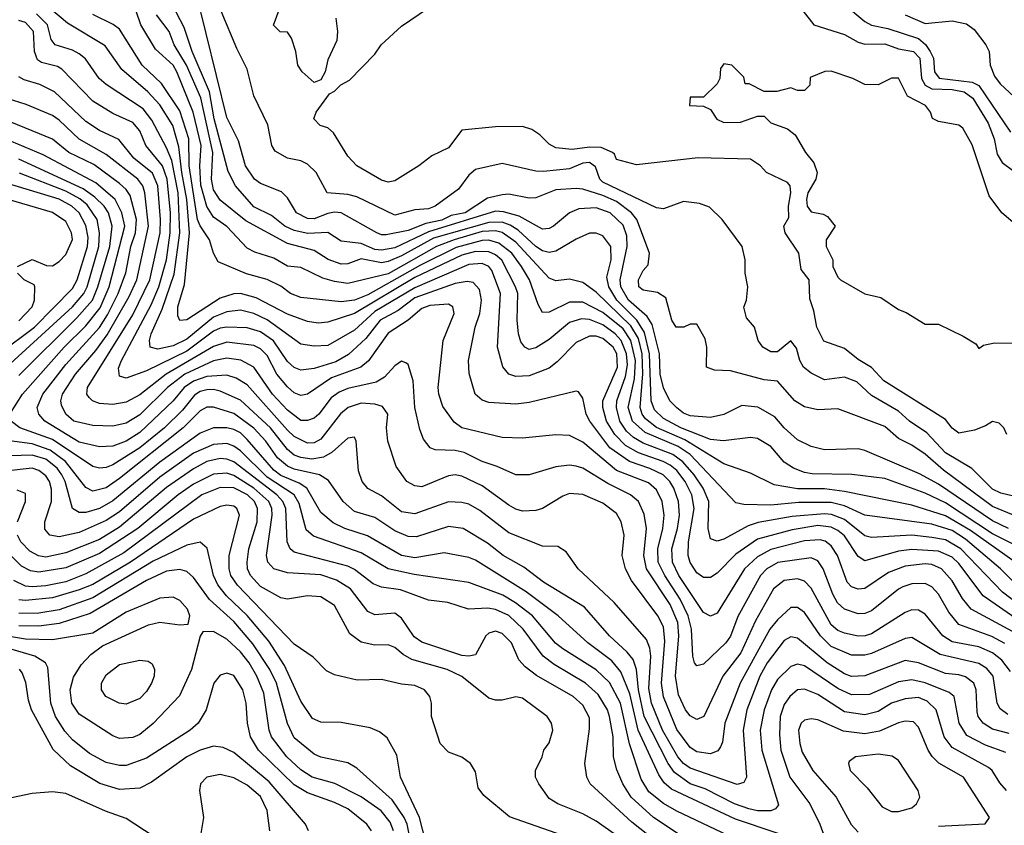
# Model space of a CAD drawing. Header units: inches. Extents: x 1793389 to 1900389, y 320802 to 470796.
# Tile 298 of 656: x 1832692 to 1835626, y 411286 to 413685. Entities that reach past the tile are written whole.
import ezdxf

# ---------------------------------------------------------------- set-up
doc = ezdxf.new("R2010")
doc.units = ezdxf.units.IN
doc.header["$MEASUREMENT"] = 0
doc.layers.add('B8431', color=7, linetype='Continuous')

msp = doc.modelspace()

# ---------------------------------------------------------------- linework, layer by layer
at = {"layer": 'B8431', "color": 2}
for points, elevation in [([(1835670, 411942.3), (1835620.4, 411980.4), (1835496.4, 412110), (1835450, 412136.2), (1835410, 412143.5), (1835350, 412149.8), (1835230, 412143.5), (1835210, 412148), (1835150, 412197.2), (1835111.3, 412211.3), (1835090, 412213.3), (1834993.8, 412206.2), (1834892.2, 412187.8), (1834862.4, 412177.6), (1834790, 412138.4), (1834770, 412132.3), (1834750, 412139), (1834743, 412170), (1834745.1, 412250), (1834728.7, 412290), (1834701.8, 412330), (1834668.2, 412368.2), (1834638.3, 412390), (1834550, 412423.7), (1834520.7, 412440.7), (1834499.9, 412459.9), (1834480.7, 412490), (1834470.7, 412530), (1834471.6, 412550), (1834497.4, 412622.6), (1834502.7, 412657.3), (1834500.2, 412690), (1834484.6, 412730), (1834466.4, 412750), (1834430, 412776.2), (1834390, 412791.9), (1834365.8, 412794.2), (1834330, 412783.5), (1834270, 412733.3), (1834230, 412707.6), (1834210, 412702.9), (1834197.2, 412710), (1834185.7, 412725.7), (1834178.7, 412750), (1834174.3, 412790), (1834176, 412870), (1834169.8, 412890), (1834129.1, 412969.1), (1834110, 412985.1), (1834090, 412994.2), (1834050, 412994.5), (1834010, 412984), (1833870, 412917), (1833690, 412809.8), (1833610, 412784.7), (1833581.3, 412781.3), (1833550, 412786), (1833490, 412808), (1833396.5, 412856.5), (1833350, 412869.8), (1833330, 412868.5), (1833290, 412856), (1833190, 412791.8), (1833169.6, 412789.6), (1833163.3, 412803.3), (1833164, 412830), (1833183.3, 412896.7), (1833198.5, 413050), (1833190.5, 413149.5), (1833175.2, 413230), (1833166.9, 413306.9), (1833148.5, 413370), (1833110, 413431.3), (1833074.7, 413470), (1832996.4, 413536.4), (1832947.3, 413607.3), (1832834.9, 413674.9), (1832699.3, 413790)], 262), ([(1835653.2, 412210), (1835590, 412235.6), (1835444.2, 412344.2), (1835390, 412391.3), (1835350, 412418.4), (1835310, 412438.4), (1835270, 412473.3), (1835130, 412526.6), (1835070, 412523.7), (1835030, 412532.7), (1835001.2, 412550), (1834950, 412609), (1834910, 412612.3), (1834810, 412639.5), (1834762, 412642), (1834738, 412650), (1834739.5, 412710), (1834734.5, 412734.5), (1834710, 412778), (1834690, 412778), (1834670.6, 412769.4), (1834648, 412770), (1834635.3, 412790), (1834617, 412857), (1834592.5, 412872.5), (1834550, 412879.3), (1834537.2, 412890), (1834536, 412910), (1834550, 412938), (1834564.7, 412955.3), (1834569, 412990), (1834531.2, 413090), (1834514.7, 413110), (1834470, 413143.5), (1834430, 413161.2), (1834370, 413180.5), (1834350, 413182.6), (1834290, 413178), (1834230, 413154.7), (1834210, 413153.6), (1834150, 413166), (1834130, 413164), (1834086.2, 413153.8), (1834019.3, 413110), (1833978.3, 413101.7), (1833950, 413088.5), (1833902.1, 413077.9), (1833850, 413057.1), (1833784.4, 413044.4), (1833770, 413044), (1833756, 413050), (1833650, 413109.7), (1833630, 413111.8), (1833610, 413107.7), (1833570, 413092.4), (1833550, 413092.6), (1833517, 413110), (1833490, 413155.1), (1833472.5, 413172.5), (1833410, 413197.6), (1833392.3, 413210), (1833365.4, 413250), (1833344.6, 413324.6), (1833310, 413394), (1833217, 413770)], 242), ([(1835638, 412170), (1835590, 412192.8), (1835430, 412302.3), (1835372.8, 412332.8), (1835210, 412402.4), (1835190, 412407.6), (1835090, 412404.5), (1835050, 412414.5), (1835010, 412434.5), (1834970, 412469.5), (1834942.3, 412502.3), (1834891.2, 412531.2), (1834844.1, 412535.9), (1834790, 412509.5), (1834750, 412500.7), (1834690, 412506), (1834670, 412513.6), (1834650, 412529.6), (1834629.6, 412550), (1834610, 412589), (1834600.8, 412630), (1834598.8, 412690), (1834577, 412777), (1834561.5, 412801.5), (1834506.2, 412850), (1834483.5, 412890), (1834481.6, 412910), (1834502.2, 413010), (1834501.2, 413041.2), (1834490, 413073.3), (1834451.5, 413110), (1834410, 413124.8), (1834358, 413122), (1834330.3, 413109.7), (1834282.8, 413070), (1834270, 413063.6), (1834250, 413061.6), (1834180.5, 413100.5), (1834133.4, 413113.4), (1834110, 413114.6), (1833910, 413053.6), (1833810, 413005.7), (1833770, 412998.4), (1833750, 413001.2), (1833710, 413019.1), (1833650, 413026), (1833610, 413051.6), (1833551.3, 413048.7), (1833510, 413057.2), (1833482.4, 413070), (1833442.2, 413102.2), (1833390, 413128), (1833335.6, 413190), (1833313.3, 413233.3), (1833272.2, 413390), (1833258.4, 413470), (1833206.2, 413590), (1833182, 413662), (1833146.6, 413730)], 246), ([(1833634, 413690), (1833638.8, 413650), (1833636.9, 413623.1), (1833610, 413566), (1833602, 413530), (1833590, 413506), (1833570, 413498), (1833534, 413530), (1833521.2, 413550), (1833515.3, 413590), (1833502, 413630), (1833490, 413648), (1833468.4, 413648.4), (1833448.7, 413668.7), (1833478, 413750)], 234), ([(1835150, 413730.4), (1835210, 413679.5), (1835230, 413668.8), (1835279, 413659), (1835370, 413629.2), (1835390.7, 413610.7), (1835404.5, 413590), (1835414.7, 413570), (1835417.7, 413530), (1835431.2, 413511.2), (1835530, 413499.3), (1835550, 413489), (1835643.7, 413350)], 238), ([(1835670, 411895.6), (1835562.4, 411970), (1835490, 412066.3), (1835470, 412084.4), (1835430, 412102.8), (1835350, 412107.7), (1835310, 412102.7), (1835210, 412074), (1835190, 412087), (1835150, 412147.8), (1835130, 412164.4), (1835110, 412173.8), (1835070, 412178.9), (1834993.6, 412166.4), (1834890, 412138), (1834825.9, 412094.1), (1834770, 412037), (1834750, 412024.5), (1834730, 412024.5), (1834710, 412038), (1834690, 412069.3), (1834684, 412090), (1834685.1, 412130), (1834702, 412230), (1834695.1, 412270), (1834675.1, 412310), (1834650, 412342.7), (1834630, 412358.8), (1834609.6, 412370), (1834535.5, 412395.5), (1834497.2, 412417.2), (1834465.3, 412450), (1834440.9, 412490), (1834429.8, 412530), (1834429.8, 412550), (1834473.7, 412650), (1834471.4, 412690), (1834460.4, 412710), (1834430, 412735.6), (1834410, 412742.3), (1834390, 412742.6), (1834350, 412723.6), (1834294.1, 412665.9), (1834270, 412647.3), (1834210, 412624.2), (1834170, 412622.9), (1834149.6, 412629.6), (1834131.5, 412651.5), (1834115.6, 412710), (1834124.4, 412870), (1834098.5, 412938.5), (1834089.8, 412949.8), (1834070, 412958.7), (1834030, 412956.5), (1833870, 412887), (1833750, 412816.2), (1833690, 412761), (1833610, 412715.1), (1833570, 412713), (1833530, 412718.7), (1833430, 412790.9), (1833390, 412809.8), (1833350, 412819.8), (1833310, 412815.6), (1833270, 412799.8), (1833190, 412734.2), (1833150, 412714), (1833104.4, 412704.4), (1833081.2, 412710), (1833078.7, 412730), (1833084.4, 412750), (1833117, 412823), (1833152.5, 412927.5), (1833169.1, 413050), (1833164.3, 413170), (1833145.6, 413265.6), (1833130, 413303.6), (1833086.3, 413386.3), (1833060, 413420), (1832950, 413491.8), (1832929.6, 413510), (1832888.5, 413568.5), (1832870, 413583.6), (1832850, 413594.3), (1832798, 413610), (1832786.4, 413626.4), (1832775.6, 413670), (1832742.7, 413702.7)], 266), ([(1835761.9, 411901.9), (1835614.7, 412050), (1835510, 412138.4), (1835470, 412163.7), (1835410, 412182.8), (1835210.4, 412209.6), (1835150, 412237.8), (1835110, 412247.1), (1835013, 412247), (1834930, 412239.8), (1834850, 412241.6), (1834826.2, 412246.2), (1834689.8, 412390), (1834653.9, 412413.9), (1834556.2, 412456.2), (1834517.8, 412490), (1834505.5, 412530), (1834524.1, 412615.9), (1834526.5, 412670), (1834513, 412730), (1834490, 412764.4), (1834430, 412813.6), (1834370, 412843.5), (1834330, 412843.5), (1834270, 412814.5), (1834250, 412813.2), (1834236.6, 412836.6), (1834211, 412910), (1834187.6, 412950), (1834158.7, 412990), (1834119.6, 413019.6), (1834090, 413028.2), (1834070, 413027.5), (1833992.8, 413007.2), (1833886.1, 412953.9), (1833730, 412865.8), (1833690, 412849.8), (1833650, 412844.8), (1833530, 412858), (1833499.3, 412870), (1833470, 412891.3), (1833430, 412911.5), (1833368.3, 412928.3), (1833283.7, 412963.7), (1833269.4, 412989.4), (1833258.4, 413030), (1833230, 413071.6), (1833222.6, 413090), (1833197.4, 413250), (1833196.8, 413330), (1833170, 413413.6), (1833115, 413495), (1833056.9, 413550), (1832990, 413657), (1832971, 413671), (1832910, 413700.7)], 258), ([(1835658, 412070), (1835524.5, 412164.5), (1835450, 412208.1), (1835350, 412239.2), (1835150, 412279.8), (1835090, 412287.7), (1835010, 412287.7), (1834940.1, 412300.1), (1834870, 412335.1), (1834790, 412362.4), (1834674.2, 412434.2), (1834590, 412470.7), (1834556.9, 412496.9), (1834546.8, 412510), (1834540.7, 412530), (1834549.3, 412630.7), (1834546.6, 412690), (1834535.6, 412735.6), (1834513.5, 412773.5), (1834410, 412874), (1834370, 412902.4), (1834330, 412912), (1834290, 412907.3), (1834270, 412915.6), (1834170, 413022.4), (1834130, 413051.4), (1834110, 413056.1), (1834070, 413053.9), (1833986.7, 413030), (1833934.6, 413010), (1833790, 412928.3), (1833670, 412899.7), (1833630, 412905.1), (1833595.5, 412915.5), (1833530, 412947.3), (1833490, 412951.6), (1833450, 412975.1), (1833392.9, 412992.9), (1833370, 413005.1), (1833310, 413069.6), (1833270, 413096.9), (1833250, 413129.3), (1833232, 413192), (1833229, 413250), (1833233.2, 413310), (1833208.9, 413410), (1833161, 413530), (1833150, 413549.6), (1833097.5, 413597.5), (1833053, 413670), (1833039.6, 413710)], 254), ([(1835699.6, 412099.6), (1835590, 412154.6), (1835450, 412246.8), (1835390, 412275.6), (1835270, 412318.9), (1835171.3, 412331.3), (1835052.8, 412332.8), (1835030, 412336.9), (1834997.2, 412350), (1834970, 412367.3), (1834930, 412414.5), (1834890, 412438.4), (1834870, 412440.7), (1834788.7, 412431.3), (1834750, 412435.1), (1834661.6, 412470), (1834610, 412497.3), (1834583.7, 412523.7), (1834573.8, 412550), (1834568.8, 412690), (1834553.9, 412753.9), (1834530.7, 412790), (1834471.5, 412850), (1834447.6, 412890), (1834442, 412918), (1834454, 412970), (1834453.3, 413010), (1834430, 413041.2), (1834410, 413049), (1834390, 413049.2), (1834350, 413031.8), (1834290, 412995.6), (1834270, 412991.5), (1834250, 412996.9), (1834230, 413009.7), (1834177.9, 413057.9), (1834153.4, 413073.4), (1834130, 413081.7), (1834090, 413081.1), (1833925.7, 413034.3), (1833830, 412981.8), (1833790, 412965), (1833770, 412961.2), (1833710, 412972.9), (1833670, 412958), (1833650, 412957.4), (1833611.1, 412971.1), (1833570, 412998), (1833490, 413019.1), (1833365.9, 413085.9), (1833290, 413147.8), (1833270, 413178), (1833263.5, 413210), (1833267.6, 413290), (1833232.3, 413452.3), (1833189, 413550), (1833152.9, 413610), (1833137.3, 413650), (1833100, 413700)], 250), ([(1835670, 412262.3), (1835615.4, 412275.4), (1835590, 412287.1), (1835528.5, 412348.5), (1835450, 412395.8), (1835394.7, 412454.7), (1835342.9, 412490), (1835310, 412519.7), (1835230, 412565.6), (1835186.7, 412606.7), (1835150, 412620.7), (1835090, 412613.2), (1835050, 412632.3), (1835027, 412650), (1835016.2, 412670), (1835006.8, 412706.8), (1834990, 412729), (1834950, 412696), (1834930, 412696), (1834906, 412710), (1834892.7, 412730), (1834881.2, 412770), (1834857.2, 412797.2), (1834849.3, 412829.3), (1834858, 412850), (1834862, 412890), (1834853.2, 412930), (1834854, 412970), (1834845.2, 413010), (1834785.2, 413090), (1834747.2, 413127.2), (1834718, 413138), (1834670, 413144.2), (1834610, 413122), (1834590, 413125.1), (1834430, 413201), (1834421, 413210), (1834407.4, 413247.4), (1834390, 413259.8), (1834370, 413258), (1834330, 413241.1), (1834253.3, 413233.3), (1834230, 413234.5), (1834130, 413256.9), (1834050, 413238.7), (1834030, 413222.4), (1833999.3, 413180.7), (1833930, 413129.7), (1833910, 413122), (1833870, 413118.7), (1833810, 413102.9), (1833697.2, 413157.2), (1833670, 413164.5), (1833608, 413170), (1833575.3, 413230), (1833550, 413255.3), (1833530, 413265.2), (1833490, 413273.2), (1833453.6, 413293.6), (1833444, 413310), (1833431.6, 413371.6), (1833390, 413458), (1833370, 413538), (1833339.1, 413599.1), (1833293, 413710)], 238), ([(1835632.7, 412450), (1835624, 412470), (1835610, 412484), (1835590, 412488.7), (1835570, 412475.3), (1835536.8, 412463.2), (1835490, 412454), (1835470, 412469.2), (1835450, 412495.1), (1835267, 412610), (1835229.8, 412649.8), (1835190, 412673.6), (1835150, 412705.6), (1835087.7, 412727.7), (1835067.3, 412770), (1835058.6, 412818.6), (1835046, 412854), (1835044, 412910), (1835020.9, 412940.9), (1835014, 412990), (1834972.7, 413050), (1834968.7, 413070), (1834984, 413096), (1834983, 413130), (1834989.7, 413170), (1834987.3, 413190), (1834979.8, 413199.8), (1834917.2, 413230), (1834899, 413250), (1834869.4, 413269.4), (1834713.5, 413273.5), (1834530, 413253.2), (1834470, 413268.7), (1834464.7, 413284.7), (1834458, 413290), (1834424.4, 413304.4), (1834390, 413305.7), (1834338.7, 413298.7), (1834290, 413303.7), (1834270, 413314), (1834242, 413342), (1834218.3, 413358.3), (1834190, 413366.6), (1834110, 413366), (1834010, 413356), (1833970, 413304), (1833919.9, 413280.1), (1833882, 413250), (1833810, 413205.1), (1833790, 413201.6), (1833770, 413207.6), (1833697.2, 413250), (1833670, 413279), (1833627.7, 413347.7), (1833610, 413362.7), (1833588, 413370), (1833568.7, 413390), (1833575.3, 413410), (1833615.3, 413464.7), (1833630, 413472), (1833648.7, 413491.3), (1833674.6, 413505.4), (1833750, 413582), (1833769, 413610), (1833830, 413666), (1833910, 413720.4)], 234), ([(1835026.8, 413710), (1835058, 413670), (1835150, 413641.3), (1835190, 413618.4), (1835210, 413612), (1835270, 413612.7), (1835310, 413598.5), (1835354.9, 413590), (1835373.8, 413570), (1835378.6, 413510), (1835390.3, 413490), (1835410, 413478.8), (1835470, 413477.1), (1835506, 413470), (1835531.6, 413451.6), (1835577.3, 413377.3), (1835595.2, 413330), (1835604.6, 413284.6), (1835619.5, 413259.5), (1835654.1, 413234.1)], 234), ([(1835330, 413699.5), (1835390, 413674), (1835470, 413682), (1835513.2, 413673.2), (1835535.9, 413655.9), (1835570.5, 413610.5), (1835580.7, 413590), (1835584, 413550), (1835596.4, 413516.4), (1835613.7, 413493.7), (1835654.9, 413454.9)], 242), ([(1835650, 411863.5), (1835527.3, 411930), (1835501.4, 411961.4), (1835470, 412014), (1835438.4, 412050), (1835410, 412063.1), (1835390, 412064.8), (1835330, 412057.7), (1835280.9, 412039.1), (1835210, 411991.8), (1835190, 411989.6), (1835170, 411996.2), (1835157.6, 412010), (1835128.3, 412090), (1835110, 412118.7), (1835092.4, 412132.4), (1835076.8, 412136.8), (1835030, 412132.9), (1834930, 412107.6), (1834890, 412085.7), (1834851.8, 412050), (1834770, 411918), (1834750, 411909.3), (1834730, 411919.5), (1834656.4, 412030), (1834637.6, 412070), (1834635.3, 412110), (1834651.8, 412170), (1834657.6, 412210), (1834655.3, 412250), (1834641.5, 412290), (1834629.7, 412310), (1834609.6, 412330), (1834570, 412348.8), (1834509.1, 412369.1), (1834450.6, 412410.6), (1834391.1, 412490), (1834380.5, 412510), (1834370, 412558), (1834357.2, 412577.2), (1834350, 412579), (1834210, 412545.1), (1834170, 412540.7), (1834090, 412545.1), (1834070, 412552.3), (1834049.7, 412569.7), (1834031.9, 412631.9), (1834029.6, 412670), (1834049.6, 412770), (1834063.6, 412810), (1834067.8, 412850), (1834062, 412882), (1834042.9, 412902.9), (1834025.4, 412905.4), (1833990, 412899.3), (1833870, 412857), (1833820.4, 412819.6), (1833766.5, 412790), (1833724, 412736), (1833671.9, 412688.1), (1833633.9, 412666.1), (1833570, 412646.6), (1833530, 412641.6), (1833510, 412649.6), (1833490, 412667.6), (1833448.4, 412728.4), (1833410, 412755.6), (1833370, 412767.3), (1833310, 412769.8), (1833290, 412766.6), (1833270, 412757.2), (1833190, 412698.5), (1833070, 412639.8), (1833010, 412618), (1832990, 412624), (1832987.2, 412647.2), (1832995.6, 412670), (1833084.4, 412835.6), (1833107.3, 412890), (1833129.8, 412970), (1833140.6, 413050), (1833141.4, 413110), (1833131.7, 413210), (1833118.4, 413250), (1833068, 413310), (1833050, 413354.5), (1833030, 413378.7), (1832970, 413406), (1832910, 413442.4), (1832818.2, 413538.2), (1832805.4, 413545.4), (1832757.1, 413557.1), (1832745.1, 413565.1), (1832736.4, 413590), (1832734, 413650), (1832710, 413676.4), (1832690, 413682.3)], 270), ([(1835664.7, 413070), (1835618, 413110), (1835581, 413161), (1835530, 413312), (1835502, 413362), (1835490, 413371), (1835430, 413382), (1835411.3, 413391.3), (1835406, 413410), (1835390.8, 413430), (1835337.3, 413457.3), (1835310, 413510.8), (1835290, 413511), (1835250, 413491.3), (1835210, 413492), (1835174, 413510), (1835110, 413531.3), (1835091.1, 413531.1), (1835047.3, 413512.7), (1835046, 413490), (1835030, 413474), (1835010, 413474), (1834990, 413482), (1834948.4, 413471.6), (1834910, 413471.3), (1834866, 413494), (1834854, 413494), (1834850, 413514), (1834814, 413550), (1834790, 413554), (1834780.4, 413539.6), (1834778, 413510), (1834770, 413494), (1834730, 413454), (1834690, 413454), (1834688, 413430), (1834730, 413428), (1834750, 413418), (1834769.3, 413389.3), (1834790, 413379), (1834839.8, 413380.2), (1834890, 413398), (1834910, 413398), (1834930, 413378), (1834980.2, 413360.2), (1835002.7, 413342.7), (1835033.2, 413290), (1835058.6, 413258.6), (1835068, 413230), (1835064.2, 413210), (1835040.5, 413170), (1835036.2, 413150), (1835038.4, 413130), (1835050, 413112.7), (1835085.6, 413105.6), (1835098.6, 413098.6), (1835122, 413070), (1835095.3, 413030), (1835095.3, 413010), (1835115.3, 412970), (1835115.3, 412950), (1835130, 412918), (1835138, 412910), (1835210, 412869), (1835258, 412858), (1835310, 412822), (1835333.6, 412813.6), (1835390, 412778), (1835430, 412778), (1835503.2, 412743.2), (1835540.4, 412720.4), (1835550, 412706), (1835563.6, 412716.4), (1835596.9, 412723.1), (1835650, 412722)], 230), ([(1835627.3, 411827.3), (1835588.1, 411848.1), (1835490, 411884.7), (1835460.6, 411920.6), (1835430, 411974.5), (1835410, 411996.2), (1835390, 412006), (1835350, 412005.1), (1835323.7, 411996.3), (1835310, 411989.6), (1835230, 411924.7), (1835210, 411916.9), (1835190, 411916.3), (1835150, 411929.7), (1835129, 411949), (1835114.7, 411974.7), (1835086, 412050), (1835070, 412074), (1835050, 412082.4), (1834951.2, 412068.8), (1834918.4, 412050), (1834899.5, 412030), (1834832.3, 411907.7), (1834810.2, 411849.8), (1834795.8, 411830), (1834730, 411766.6), (1834710, 411761.2), (1834702.7, 411770), (1834697.6, 411790), (1834694.2, 411870), (1834683.5, 411910), (1834659.9, 411959.9), (1834614, 412030), (1834594.8, 412070), (1834593.8, 412110), (1834608.7, 412170), (1834612.1, 412210), (1834606.9, 412250), (1834590, 412285.1), (1834565.8, 412305.8), (1834470, 412343.1), (1834370, 412427.3), (1834330, 412446.6), (1834290, 412449.4), (1834190, 412439.3), (1834130, 412440.9), (1834010, 412469.6), (1833986.6, 412486.6), (1833953.4, 412533.4), (1833940.7, 412570), (1833939.6, 412590), (1833954, 412730), (1833986.6, 412810), (1833982.7, 412830), (1833970, 412838.4), (1833914.2, 412834.2), (1833890, 412824.7), (1833849.3, 412790.7), (1833790, 412751.3), (1833731.2, 412668.8), (1833709.2, 412650.8), (1833621.5, 412618.5), (1833550, 412569.6), (1833530, 412565.6), (1833510, 412573.6), (1833490, 412591.6), (1833458.3, 412630), (1833430, 412685.1), (1833410, 412705.1), (1833390, 412714.8), (1833310, 412725.1), (1833270, 412712), (1833128.7, 412630), (1833050, 412568.2), (1833010, 412546.3), (1832970, 412539.7), (1832930, 412542.4), (1832909.7, 412549.7), (1832899.7, 412559.7), (1832892, 412570), (1832894, 412590), (1833030, 412806.7), (1833079.8, 412910), (1833110.6, 413050), (1833112.1, 413090), (1833104.1, 413190), (1833088.2, 413228.2), (1833032.5, 413272.5), (1832988.3, 413328.3), (1832930, 413355.1), (1832890, 413382.4), (1832796, 413470), (1832752.3, 413492.3), (1832705.7, 413505.7), (1832690, 413515.1)], 274), ([(1835644, 411744), (1835618.1, 411778.1), (1835590, 411799.8), (1835550, 411817.6), (1835470, 411832.8), (1835442.9, 411850), (1835390, 411914.5), (1835370, 411927.3), (1835350, 411927.6), (1835330, 411919.6), (1835230, 411856.3), (1835211, 411850), (1835190, 411849.7), (1835150, 411858.9), (1835130, 411866.3), (1835110, 411883.6), (1835050, 411992), (1835030, 412013.6), (1835010, 412020.5), (1834970, 412015.1), (1834938.4, 411990), (1834884.8, 411895.2), (1834840.4, 411799.6), (1834786.7, 411730), (1834730.4, 411610), (1834710, 411600.9), (1834690, 411612.3), (1834676.2, 411630), (1834654.8, 411674.8), (1834645.8, 411730), (1834656.5, 411850), (1834653.5, 411890), (1834630, 411944.2), (1834559.8, 412050), (1834551.9, 412090), (1834559.7, 412170), (1834552.3, 412212.3), (1834536.2, 412250), (1834512.3, 412270), (1834444.4, 412304.4), (1834370, 412349.6), (1834350, 412355.6), (1834330, 412358.4), (1834290, 412354), (1834210, 412329.4), (1834170.6, 412329.4), (1834115.1, 412355.1), (1834070, 412369.6), (1834016.2, 412396.2), (1833990, 412402.4), (1833930, 412404.5), (1833915.3, 412410), (1833895.9, 412435.9), (1833884.4, 412464.4), (1833869.6, 412530), (1833864.5, 412610), (1833850, 412658), (1833843.1, 412663.1), (1833830, 412668.7), (1833810, 412654), (1833779.6, 412620.4), (1833754.1, 412605.9), (1833670, 412587.3), (1833643.7, 412576.3), (1833620.4, 412559.6), (1833583.8, 412510), (1833570, 412498.7), (1833550, 412491.3), (1833530, 412491.3), (1833490, 412522), (1833445.7, 412570), (1833389.6, 412650), (1833350.8, 412670.8), (1833310, 412676.8), (1833269.7, 412669.7), (1833184.9, 412630), (1833132.9, 412590), (1833050, 412508.3), (1833010, 412484), (1832970, 412474.3), (1832910, 412476.3), (1832854, 412490), (1832829.6, 412510), (1832816.9, 412536.9), (1832815.1, 412550), (1832820.5, 412570), (1832859.1, 412630), (1832919.7, 412700.3), (1832952.8, 412747.2), (1833019.1, 412861), (1833041.8, 412910), (1833076.5, 413070), (1833065.3, 413170), (1833059.1, 413190), (1833044.2, 413210), (1832950, 413284), (1832869.8, 413329.8), (1832810, 413386.3), (1832790, 413399.7), (1832712.2, 413432.2), (1832636.2, 413456.2)], 278), ([(1835636.1, 411616.1), (1835613.4, 411633.4), (1835604.2, 411650), (1835592.8, 411730), (1835573.3, 411753.3), (1835550, 411768.3), (1835434.8, 411794.8), (1835350, 411845.6), (1835330, 411842.4), (1835230, 411798.3), (1835210, 411792.6), (1835170, 411792.8), (1835110, 411818.3), (1835077.7, 411850), (1835030, 411919.5), (1835010, 411934.5), (1834990, 411934.5), (1834950, 411898.4), (1834927.2, 411870), (1834838.9, 411710), (1834793.4, 411590), (1834786.4, 411533.6), (1834780.4, 411519.6), (1834772.1, 411507.9), (1834750, 411499.6), (1834710, 411504.7), (1834690, 411517.6), (1834650, 411571.8), (1834610, 411669.2), (1834604.8, 411710), (1834614.2, 411834.2), (1834610, 411877.2), (1834593.3, 411910), (1834515.4, 412015.4), (1834497, 412050), (1834487, 412090), (1834493.6, 412150), (1834484.5, 412190), (1834470, 412215.1), (1834430, 412245.1), (1834370, 412271.6), (1834330, 412274), (1834310, 412266.6), (1834250, 412229.3), (1834230, 412223.7), (1834190, 412222), (1834170, 412227.3), (1834150, 412239.5), (1834070, 412297.6), (1834010, 412325.6), (1833990, 412329.6), (1833970, 412327.3), (1833890, 412294.5), (1833870, 412297), (1833846, 412310), (1833814.2, 412354.2), (1833789.4, 412430), (1833785.1, 412470), (1833789.5, 412510), (1833772.9, 412532.9), (1833750, 412540.5), (1833710, 412543.5), (1833670.7, 412530), (1833648.4, 412511.6), (1833590, 412435.6), (1833570, 412425.4), (1833550, 412424.4), (1833510, 412444), (1833490, 412463.1), (1833370, 412598), (1833337.8, 412617.8), (1833310, 412626.9), (1833250, 412623.1), (1833210, 412608.8), (1833182.7, 412590), (1833150, 412549.7), (1833050, 412456), (1833010, 412429.8), (1832970, 412415.4), (1832930, 412412.8), (1832870, 412427.4), (1832767.3, 412490), (1832749.6, 412510), (1832744.2, 412530), (1832761.1, 412570), (1832830, 412658), (1832930, 412768.9), (1832953.9, 412806.1), (1832985.5, 412870), (1833008.3, 412931.7), (1833023.7, 413010), (1833037.7, 413050), (1833040.7, 413090), (1833021.5, 413161.5), (1833010, 413179.7), (1832990, 413197.7), (1832913.8, 413253.8), (1832838.4, 413290), (1832789.8, 413329.8), (1832647.6, 413387.6)], 282), ([(1832663.6, 412510), (1832701.1, 412570), (1832824.8, 412710), (1832890, 412773.1), (1832932.6, 412827.4), (1832958.6, 412890), (1833006, 413070), (1832997.2, 413110), (1832977.3, 413150), (1832919.7, 413199.7), (1832762.9, 413282.9), (1832610, 413345.7)], 286), ([(1832690, 412625.7), (1832862.6, 412797.4), (1832908.9, 412850), (1832925.7, 412890), (1832961, 413010), (1832967.8, 413070), (1832957.2, 413110), (1832943.9, 413130), (1832916.6, 413156.6), (1832881.4, 413181.4), (1832690.4, 413269.6)], 290), ([(1832653, 412650), (1832850, 412830.2), (1832883.1, 412870), (1832893, 412890), (1832928.2, 413010), (1832929.8, 413050), (1832923.5, 413090), (1832893.3, 413133.3), (1832871.5, 413151.5), (1832830, 413174.6), (1832691.8, 413228.2)], 294), ([(1832629.6, 412690), (1832736.4, 412770), (1832850, 412884.9), (1832863.9, 412910), (1832894.2, 413010), (1832896.1, 413036.1), (1832890, 413072), (1832869.7, 413110), (1832847.8, 413130), (1832810, 413150.7), (1832590, 413216.8)], 298), ([(1832686, 412950), (1832730, 412971.3), (1832772.7, 412952.7), (1832790, 412952), (1832810, 412964.7), (1832830, 412986), (1832849.5, 413030.5), (1832847.3, 413050), (1832830, 413083.7), (1832790, 413111.1), (1832630, 413157.7)], 302), ([(1832690, 412788.7), (1832729.5, 412830), (1832737, 412850), (1832738, 412890), (1832735.3, 412895.3), (1832706, 412910), (1832686, 412930)], 302), ([(1835639.8, 411559.8), (1835590, 411572.8), (1835562.9, 411590), (1835548, 411610), (1835544.6, 411624.6), (1835542, 411690), (1835535.1, 411710), (1835510, 411728), (1835490, 411734.8), (1835450, 411738.5), (1835370, 411769.7), (1835330, 411777.4), (1835210, 411731.2), (1835170, 411729.7), (1835150, 411736.9), (1835097.6, 411770), (1835010, 411843.6), (1834990, 411847.6), (1834970, 411836.2), (1834918.9, 411770), (1834897.3, 411730), (1834859, 411630), (1834847.7, 411570), (1834858, 411430), (1834850, 411414), (1834830, 411407.6), (1834690, 411456.8), (1834669.9, 411469.9), (1834653.5, 411490), (1834607.1, 411570), (1834574.6, 411650), (1834566.5, 411693.5), (1834572.9, 411790), (1834570, 411814), (1834559.5, 411839.5), (1834463.7, 411950), (1834356, 412050), (1834320.2, 412100.2), (1834296, 412116), (1834250, 412117), (1834150, 412156.9), (1834063.3, 412223.3), (1834030, 412242.4), (1834010, 412247.8), (1833970, 412249.6), (1833870, 412213.3), (1833830, 412219.6), (1833770, 412267.3), (1833730, 412289.4), (1833712.3, 412310), (1833702, 412342), (1833695.1, 412430), (1833690, 412442), (1833670, 412439.3), (1833623, 412397), (1833597.5, 412382.5), (1833563, 412377), (1833530, 412381.4), (1833510, 412388.7), (1833490, 412405.4), (1833439.2, 412470), (1833350, 412552.6), (1833290, 412578.5), (1833270, 412583.9), (1833250, 412583.1), (1833230, 412577.6), (1833213.4, 412566.6), (1833177.2, 412522.8), (1833123.6, 412470), (1833050, 412409.8), (1832970, 412359.7), (1832950, 412351.2), (1832930, 412349.6), (1832910, 412354.7), (1832790, 412435.3), (1832692.7, 412470), (1832668.4, 412488.4)], 286), ([(1835630, 411503.6), (1835570, 411525.1), (1835514.2, 411554.2), (1835491.2, 411590), (1835476.2, 411670), (1835461.7, 411681.7), (1835390, 411711), (1835350, 411719.1), (1835310, 411714), (1835224.5, 411675.5), (1835170, 411675.1), (1835130, 411693.7), (1835030, 411761.3), (1835010, 411766), (1834990, 411759.6), (1834950, 411720.7), (1834931.7, 411690), (1834910.2, 411629.8), (1834898.3, 411570), (1834903.6, 411510), (1834952.7, 411347.3), (1834944.5, 411335.5), (1834930.4, 411329.6), (1834890.3, 411329.7), (1834864.9, 411335.1), (1834822, 411350), (1834734.5, 411394.5), (1834689.9, 411409.9), (1834643.3, 411443.3), (1834623.8, 411470), (1834553, 411610), (1834535.8, 411690), (1834529.8, 411749.8), (1834519.8, 411779.8), (1834502, 411802), (1834449.6, 411850), (1834375.5, 411935.5), (1834253.2, 412010), (1834194.5, 412054.5), (1834132.3, 412090), (1834086.4, 412126.4), (1834014, 412170), (1833970, 412176.3), (1833874.3, 412145.7), (1833850, 412146.3), (1833810, 412163), (1833750, 412203), (1833690, 412220.5), (1833656.2, 412250), (1833612.6, 412312.6), (1833585.2, 412330), (1833510, 412346.3), (1833490, 412355.3), (1833460.3, 412380.3), (1833426, 412430), (1833390, 412468.5), (1833330, 412512.3), (1833270, 412531.2), (1833250, 412531.1), (1833230, 412520.5), (1833179.5, 412470), (1832990, 412318.5), (1832950, 412291.1), (1832910, 412281.3), (1832890, 412291.8), (1832828.7, 412370), (1832783.7, 412403.7), (1832730, 412422.6), (1832616.6, 412436.6)], 290), ([(1835070, 411222), (1834824.7, 411304.7), (1834634.2, 411394.2), (1834612.5, 411412.5), (1834596.2, 411436.2), (1834535.3, 411570), (1834510, 411678), (1834483, 411743), (1834456.4, 411776.4), (1834384.5, 411830), (1834297, 411910), (1834201.3, 411981.3), (1834050, 412075.6), (1834030, 412083.6), (1833957.2, 412097.2), (1833870, 412083.1), (1833830, 412089.8), (1833728.7, 412148.7), (1833661.2, 412170), (1833626.5, 412186.5), (1833590, 412218), (1833548, 412290), (1833525.4, 412305.4), (1833470, 412328.2), (1833450, 412343.8), (1833370, 412435.4), (1833350, 412454.5), (1833330, 412465.1), (1833310, 412469.8), (1833270, 412469.7), (1833230, 412454.3), (1833110, 412367.6), (1832970, 412252.3), (1832930, 412229.8), (1832890, 412217.4), (1832870, 412217.6), (1832850, 412229.3), (1832827.7, 412310), (1832818.2, 412330), (1832803.9, 412350), (1832770, 412376.2), (1832730, 412388), (1832630, 412385.3)], 294), ([(1834899, 411210), (1834650, 411328.2), (1834610, 411351.2), (1834566.3, 411386.3), (1834543.6, 411423.6), (1834508.9, 411528.9), (1834482, 411650), (1834450, 411711.6), (1834410, 411749.7), (1834310, 411811.5), (1834289, 411829), (1834219.7, 411910), (1834169.1, 411949.1), (1834131.5, 411971.5), (1834030, 412009.6), (1833867.3, 412032.7), (1833790, 412049.7), (1833710, 412097.7), (1833567.3, 412147.3), (1833546.3, 412166.3), (1833524.7, 412244.7), (1833509.7, 412270), (1833430, 412322.9), (1833350, 412401), (1833330, 412415.6), (1833310, 412422.7), (1833270, 412419.8), (1833210, 412394.2), (1833110, 412322.7), (1832990, 412219.2), (1832950, 412194.2), (1832870, 412158), (1832810, 412145.1), (1832782, 412150), (1832767.6, 412167.6), (1832767.3, 412190), (1832786.9, 412250), (1832787.2, 412287.2), (1832781.1, 412310), (1832770, 412327.3), (1832750, 412342.6), (1832730, 412349.7), (1832650, 412340.9)], 298), ([(1834742.3, 411202.3), (1834580.7, 411310), (1834514.3, 411370), (1834489.6, 411410), (1834471.2, 411451.2), (1834461.3, 411490), (1834460.4, 411550), (1834449.8, 411610), (1834443.5, 411630), (1834415.4, 411675.4), (1834378.4, 411710), (1834284.9, 411764.9), (1834251.8, 411790), (1834192.8, 411870), (1834150, 411911), (1834110, 411928.4), (1834087.4, 411932.6), (1834029.6, 411929.6), (1833968, 411950), (1833910, 411957), (1833827.3, 411987.3), (1833770, 411995.8), (1833745.2, 412005.2), (1833690, 412048), (1833670, 412057.7), (1833510, 412099.6), (1833498.4, 412110), (1833489.7, 412130), (1833485.6, 412230), (1833476.4, 412250), (1833458.7, 412270), (1833330, 412368.7), (1833310, 412376.4), (1833290, 412378.7), (1833250, 412369.8), (1833210, 412347.4), (1833130, 412292.1), (1832990, 412174.2), (1832930, 412137.6), (1832830, 412098), (1832770, 412085.1), (1832748.8, 412088.8), (1832722.7, 412102.7), (1832696.3, 412130), (1832686, 412150)], 302), ([(1834630, 411205.1), (1834515.9, 411295.9), (1834392, 411410), (1834382, 411430), (1834376.2, 411470), (1834390, 411574), (1834390, 411606), (1834370, 411643.7), (1834340.9, 411670), (1834231.9, 411731.9), (1834197.8, 411757.8), (1834179.4, 411779.4), (1834157.6, 411830), (1834130, 411857), (1834110, 411864.5), (1834090, 411858), (1834080.7, 411850), (1834050, 411794), (1834030.4, 411789.6), (1834010, 411791.6), (1833890, 411831.8), (1833867.6, 411847.6), (1833830, 411902.7), (1833810, 411918), (1833750, 411912.7), (1833730, 411922.7), (1833677.6, 411990), (1833636.3, 412016.3), (1833590, 412032.3), (1833490, 412038), (1833449.3, 412050), (1833432, 412070), (1833428, 412090), (1833444.5, 412210), (1833443.5, 412230), (1833435.1, 412250), (1833390, 412290.6), (1833330, 412328), (1833310, 412334.8), (1833270, 412332), (1833210, 412302), (1833164.2, 412270), (1833044.2, 412170), (1832930, 412095.8), (1832830, 412053.1), (1832750, 412039.8), (1832724.2, 412044.2), (1832697.8, 412057.8), (1832624.7, 412130)], 306), ([(1834490, 411241.6), (1834410, 411298.7), (1834370, 411320.7), (1834295.3, 411350), (1834270, 411366), (1834239, 411410), (1834229, 411430), (1834229, 411450), (1834249, 411490), (1834254, 411510), (1834270, 411532), (1834281.2, 411570), (1834277.2, 411590), (1834264, 411610), (1834190, 411665.2), (1834170, 411669.2), (1834130, 411659), (1834110, 411659), (1834090, 411665.2), (1834010, 411729.6), (1833966, 411750), (1833860.3, 411780.3), (1833834.5, 411794.5), (1833810, 411816.2), (1833790, 411823.6), (1833750, 411823), (1833710, 411831.6), (1833676.1, 411856.1), (1833630, 411941.2), (1833590, 411967), (1833550, 411969.5), (1833490, 411959.6), (1833470, 411963.6), (1833410, 411996.9), (1833380.5, 412030), (1833371.1, 412050), (1833369.7, 412070), (1833375.1, 412110), (1833399.8, 412190), (1833400.9, 412230), (1833392, 412250), (1833371, 412270), (1833330, 412290.8), (1833290, 412292), (1833234.9, 412270), (1833002.3, 412097.7), (1832890, 412035.1), (1832830, 412011.7), (1832770, 411999.3), (1832730, 411996.4), (1832710, 411998.5), (1832675.2, 412015.2)], 310), ([(1832685.6, 412190), (1832709.3, 412250), (1832710, 412274), (1832684.5, 412284.5)], 302), ([(1834350, 411242), (1834151.9, 411311.9), (1834075.5, 411375.5), (1834058, 411398), (1834050, 411446), (1834035.3, 411470), (1834010, 411489), (1833970, 411504), (1833945.2, 411530), (1833919, 411610), (1833919, 411650), (1833914, 411670), (1833898, 411690), (1833870, 411702.7), (1833830, 411706.6), (1833770, 411720.9), (1833698, 411718), (1833630, 411734), (1833606.3, 411746.3), (1833566.6, 411786.6), (1833510, 411826), (1833340.9, 412000.9), (1833321.7, 412030), (1833316.4, 412050), (1833316.9, 412090), (1833347, 412210), (1833339.3, 412230), (1833330, 412236.2), (1833310, 412239.6), (1833290, 412235.1), (1833210, 412197.4), (1833022.6, 412070), (1832910, 412003.8), (1832870, 411987), (1832790, 411963.5), (1832710, 411955.8), (1832690, 411957.2)], 314), ([(1833909.8, 411209.8), (1833883.9, 411310), (1833827, 411430), (1833815.5, 411495.5), (1833787, 411547), (1833764.8, 411564.8), (1833736.6, 411576.6), (1833650, 411592.3), (1833590, 411593.2), (1833564.4, 411604.4), (1833530, 411656), (1833481.8, 411761.8), (1833434.5, 411834.6), (1833370.6, 411910.6), (1833308.3, 411970), (1833282.8, 412002.8), (1833269.6, 412030.4), (1833251.2, 412111.2), (1833230, 412129.4), (1833190, 412120.5), (1833090, 412072.9), (1832910, 411963.8), (1832810, 411927.8), (1832750, 411918.4), (1832690, 411917.4)], 318), ([(1833858.8, 411230), (1833846.4, 411290), (1833838, 411310), (1833801.7, 411361.7), (1833696.9, 411456.9), (1833670, 411472), (1833590, 411489.6), (1833570, 411498.4), (1833510, 411547), (1833490, 411589), (1833458, 411710), (1833437.7, 411750), (1833386.8, 411826.8), (1833330, 411892.8), (1833258.4, 411958.4), (1833210, 412024.5), (1833190, 412042), (1833170, 412047.6), (1833130, 412042.6), (1833070, 412014.8), (1832902.8, 411917.2), (1832810, 411887.6), (1832750, 411878.8), (1832690, 411880.3)], 322), ([(1833805.7, 411270), (1833795.8, 411295.8), (1833769.8, 411329.8), (1833710, 411371.1), (1833630.8, 411410.8), (1833563.7, 411430), (1833530, 411451.3), (1833488.2, 411490), (1833442.6, 411550), (1833435.4, 411570), (1833419.6, 411679.6), (1833399.1, 411730), (1833376, 411770), (1833350, 411802.4), (1833310, 411840.7), (1833270, 411863.7), (1833238, 411862), (1833230.6, 411849.4), (1833204.4, 411750), (1833168.5, 411671.5), (1833090, 411589.4), (1833050, 411557), (1833030, 411547.3), (1832990, 411544.5), (1832970, 411552.3), (1832870, 411617), (1832848, 411650), (1832843, 411690), (1832852.5, 411727.5), (1832875.4, 411764.6), (1832904.7, 411795.3), (1832939.5, 411820.5), (1833076.6, 411883.4), (1833110, 411890.8), (1833170, 411882.8), (1833194.6, 411885.4), (1833199, 411910), (1833192.7, 411930), (1833170, 411956), (1833150, 411965.2), (1833110, 411962.7), (1833010, 411920.7), (1832910, 411858), (1832790, 411838.5), (1832710, 411840.8), (1832590, 411860.3)], 326), ([(1833740.7, 411270), (1833726.6, 411290), (1833670, 411335.1), (1833630, 411354.7), (1833550, 411382.6), (1833510, 411406.9), (1833404.2, 411510), (1833379.7, 411550), (1833371.5, 411590), (1833367.6, 411650), (1833356.9, 411690), (1833330, 411732.3), (1833310, 411739.3), (1833290, 411733.2), (1833270.7, 411710), (1833247.7, 411630), (1833224, 411590), (1833200.7, 411570), (1833070, 411486), (1833010, 411464.2), (1832990, 411464.2), (1832950, 411473.6), (1832900.6, 411500.6), (1832850, 411540.7), (1832826.7, 411566.7), (1832798.9, 411610), (1832785.1, 411650), (1832776.6, 411756.6), (1832769.4, 411770), (1832737.2, 411790), (1832669.8, 411809.8)], 330), ([(1833553.2, 411270), (1833544, 411290), (1833436.1, 411416.1), (1833330, 411502.9), (1833298.3, 411518.3), (1833270, 411521.6), (1833230, 411509.6), (1833190.7, 411490), (1833085.3, 411414.7), (1833050, 411397), (1832990, 411393.3), (1832931, 411411), (1832843.7, 411463.7), (1832792.1, 411512.1), (1832727.8, 411630), (1832718.6, 411658.6), (1832711.2, 411711.2), (1832700.1, 411740.1), (1832691.7, 411751.7)], 334), ([(1835632, 411390), (1835612.3, 411412.3), (1835589.7, 411449.7), (1835578.2, 411458.2), (1835470, 411517.6), (1835446.6, 411550), (1835423, 411630), (1835395.9, 411655.9), (1835370, 411666.9), (1835330, 411662.6), (1835290, 411649.7), (1835250, 411625.1), (1835210, 411615.4), (1835150, 411624), (1835070, 411675.8), (1835030, 411691.5), (1835010, 411689.6), (1834986.4, 411670), (1834970, 411646), (1834957.7, 411610), (1834955.8, 411555.8), (1834960.3, 411510), (1834987, 411430), (1835046, 411350), (1835076.3, 411290), (1835090.9, 411249.1)], 294), ([(1835430, 411283.7), (1835568.9, 411291.1), (1835582, 411310), (1835503.7, 411430), (1835431, 411471), (1835411, 411491), (1835398.7, 411510), (1835370, 411579), (1835354.9, 411594.9), (1835330, 411596.2), (1835310, 411591.6), (1835253.6, 411566.4), (1835210, 411558.3), (1835146.4, 411566.4), (1835070, 411600.7), (1835050, 411603.7), (1835030, 411599.3), (1835020.7, 411590), (1835013, 411570), (1835016.4, 411530), (1835023.8, 411503.8), (1835055.5, 411450), (1835124.4, 411370), (1835169, 411289), (1835190, 411265.5)], 298), ([(1833437.6, 411270), (1833429.6, 411330), (1833410, 411371.8), (1833370, 411406), (1833330, 411427.3), (1833290, 411437.6), (1833250, 411429.3), (1833230.7, 411410), (1833227.7, 411390), (1833240.4, 411310), (1833230.3, 411249.7)], 338), ([(1833090, 411254), (1833010, 411307), (1832948, 411328), (1832830, 411380.9), (1832790, 411386), (1832730, 411381.2), (1832610, 411356)], 338)]:
    msp.add_lwpolyline(points, dxfattribs=dict(at, elevation=elevation))
for points, elevation in [([(1833010, 411647.3), (1832988.7, 411650), (1832949.2, 411670), (1832936, 411690), (1832936, 411710), (1832950, 411734), (1832990, 411765.5), (1833050, 411778), (1833075.5, 411775.5), (1833087.1, 411767.1), (1833094, 411750), (1833093, 411730), (1833084.9, 411710), (1833070, 411685.2), (1833050, 411663.7)], 322), ([(1835250, 411498.4), (1835182, 411490), (1835163.5, 411476.5), (1835161, 411470), (1835166.8, 411450), (1835217.5, 411397.5), (1835261.6, 411341.6), (1835290, 411327.3), (1835310, 411327.7), (1835350, 411338.8), (1835364, 411350), (1835374, 411370), (1835369, 411390), (1835310, 411479), (1835291.8, 411491.8)], 302)]:
    msp.add_lwpolyline(points, close=True, dxfattribs=dict(at, elevation=elevation))

doc.saveas('drawing.dxf')
